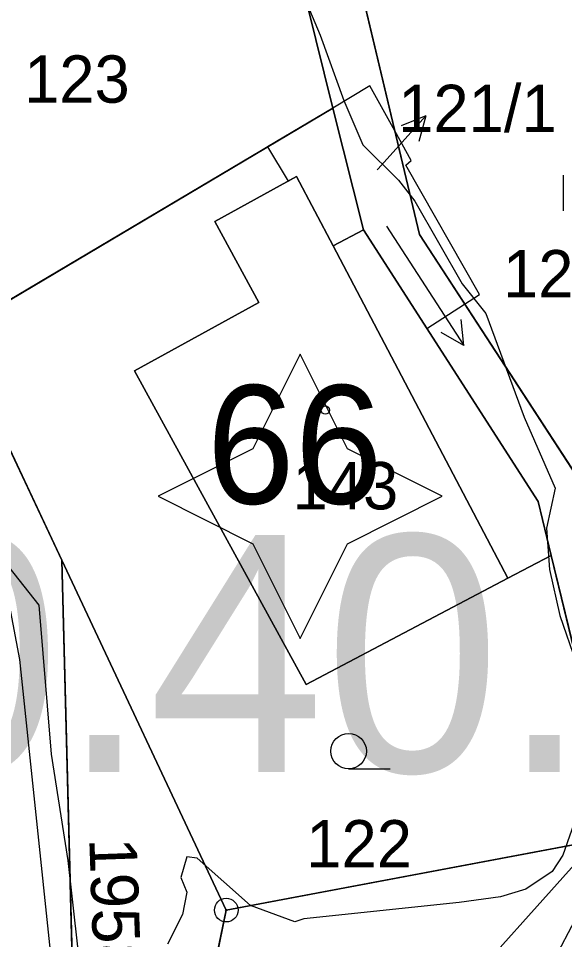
# Model space of a CAD drawing. Extents: x -706130 to -698555, y -971544 to -967260.
# Drawn here: x -704327.24 to -704304.17, y -970078.18 to -970039.29 of the extents above; entities that cross this region are included whole.
import ezdxf

# ---------------------------------------------------------------- set-up
doc = ezdxf.new("R2010")
doc.units = 0
for name, color, linetype in [('_Doplněk budov pro zastavěnost', 7, 'Continuous'), ('Architektonicky cenná stavba S', 7, 'Continuous'), ('BPEJ I-II trida ochrany S', 7, 'Continuous'), ('Docházková izochrona - BUS S', 7, 'Continuous'), ('Docházková izochrona - VLAK N', 7, 'Continuous'), ('Hranice intravilán', 7, 'Continuous'), ('Kanalizace_stoka bez rozlišení N', 7, 'Continuous'), ('KN_Budovy', 7, 'Continuous'), ('KN_Budovy_cisla_domovni', 7, 'Continuous'), ('KN_Hranice_parcel', 7, 'Continuous'), ('KN_Hranice_parcel_vnitrni_kresba', 7, 'Continuous'), ('KN_Parcelni cisla', 7, 'Continuous'), ('KN_Parcelni cisla_sipky', 7, 'Continuous'), ('KN_Polygon parcely', 7, 'Continuous'), ('KN_POZEMKY_11_VODNI_PLOCHA', 7, 'Continuous'), ('KN_POZEMKY_13_ZASTAVENA PLOCHA', 7, 'Continuous'), ('KN_POZEMKY_14_OSTATNI PLOCHA', 7, 'Continuous'), ('KN_POZEMKY_5_ZAHRADA', 7, 'Continuous'), ('KN_POZEMKY_7_TTP', 7, 'Continuous'), ('KN_VYUZITI_08_vodni plocha _tok umely', 7, 'Continuous'), ('KN_VYUZITI_16_ostatni plocha_silnice', 7, 'Continuous'), ('KN_VYUZITI_17_ostatni plocha_ostatni komunikace', 7, 'Continuous'), ('KN_VYUZITI_26_ostatni plocha_jina plocha', 7, 'Continuous'), ('KN_Značky bodu BP', 7, 'Continuous'), ('KN_Značky budov', 7, 'Continuous'), ('KN_Značky kultur', 7, 'Continuous'), ('Plochy doprava silniční - silnice III třídy S', 7, 'Continuous'), ('Plochy smíšené obytné venkovské S', 7, 'Continuous'), ('Plochy zeleně sídelní ostatní S', 7, 'Continuous'), ('Plynovody STL S', 7, 'Continuous'), ('Regulační bloky zastavěné S', 7, 'Continuous'), ('Regulační kódy zastavěné S', 7, 'Continuous'), ('Trasy cykloturistické N', 7, 'Continuous'), ('Záplavové území stanovene S', 7, 'Continuous'), ('Záplavového území_aktivní zóna S', 7, 'Continuous')]:
    doc.layers.add(name, color=color, linetype=linetype)

msp = doc.modelspace()

# ---------------------------------------------------------------- linework, layer by layer
at = {"layer": '_Doplněk budov pro zastavěnost'}
for p, q in [((-704312.393, -970042.137), (-704313.96, -970043.08)), ((-704311.34, -970044.039), (-704312.393, -970042.137)), ((-704313.96, -970043.08), (-704316.717, -970044.715)), ((-704316.717, -970044.715), (-704315.841, -970046.163)), ((-704313.95, -970048.89), (-704312.67, -970048.22)), ((-704308.391, -970051.352), (-704307.77, -970050.95))]:
    msp.add_line(p, q, dxfattribs=at)
for points in [[(-704307.77, -970050.95), (-704310.873, -970045.488), (-704310.648, -970045.29), (-704311.34, -970044.039)], [(-704315.841, -970046.163), (-704315.49, -970045.97), (-704313.95, -970048.89)], [(-704312.67, -970048.22), (-704309.989, -970052.387), (-704308.391, -970051.352)]]:
    msp.add_lwpolyline(points, dxfattribs=at)
at = {"layer": 'Architektonicky cenná stavba S'}
msp.add_lwpolyline([(-704315.344, -970053.469), (-704317.344, -970057.469), (-704321.344, -970059.469), (-704317.344, -970061.469), (-704315.344, -970065.469), (-704313.344, -970061.469), (-704309.344, -970059.469), (-704313.344, -970057.469)], close=True, dxfattribs=at)
at = {"layer": 'BPEJ I-II trida ochrany S'}
for p, q in [((-704312.86, -970037.64), (-704310.3, -970048.42)), ((-704313.96, -970043.08), (-704329.93, -970052.55)), ((-704312.67, -970048.22), (-704313.96, -970043.08)), ((-704318.95, -970047.87), (-704315.49, -970045.97)), ((-704315.49, -970045.97), (-704313.95, -970048.89)), ((-704317.08, -970051.29), (-704318.95, -970047.87)), ((-704313.95, -970048.89), (-704312.67, -970048.22)), ((-704310.3, -970048.42), (-704302.91, -970059.77)), ((-704322.34, -970054.17), (-704317.08, -970051.29)), ((-704329.93, -970052.55), (-704325.41, -970062.16)), ((-704315.09, -970067.41), (-704322.34, -970054.17)), ((-704304.74, -970061.97), (-704306.57, -970062.93)), ((-704302.9, -970069.53), (-704304.74, -970061.97)), ((-704325.41, -970062.16), (-704318.46, -970076.94)), ((-704306.57, -970062.93), (-704315.09, -970067.41)), ((-704318.46, -970076.94), (-704320.28, -970085.67))]:
    msp.add_line(p, q, dxfattribs=at)
at = {"layer": 'Docházková izochrona - BUS S'}
msp.add_arc((-704361.829, -969946.93), 400, 155.51821, 17.33949, dxfattribs=at)
at = {"layer": 'Docházková izochrona - VLAK N'}
msp.add_circle((-704165.451, -969778.767), 800, dxfattribs=at)
at = {"layer": 'Hranice intravilán'}
msp.add_lwpolyline([(-704339.02, -969982.75), (-704327.3, -970012.68), (-704343.12, -970017.7), (-704336.27, -970039.08), (-704329.93, -970052.55), (-704313.96, -970043.08), (-704312.67, -970048.22), (-704305.29, -970059.69), (-704304.74, -970061.97), (-704302.9, -970069.53), (-704300.3, -970068.99), (-704295.56, -970068.02), (-704288.02, -970065.08), (-704287.5, -970066.36), (-704275.4, -970062.93), (-704276.73, -970027.47), (-704277, -970020.28), (-704215.51, -970008.81)], dxfattribs=at)
at = {"layer": 'Kanalizace_stoka bez rozlišení N'}
msp.add_lwpolyline([(-704327.417, -970095.907), (-704321.171, -970094.457), (-704291.304, -970061.119), (-704296.035, -970046.854), (-704306.704, -970026.654), (-704311.283, -970016.989), (-704314.925, -969993.846), (-704307.349, -969966.183), (-704300.189, -969956.423), (-704286.701, -969946.436)], dxfattribs=at)
at = {"layer": 'KN_Budovy'}
msp.add_lwpolyline([(-704318.95, -970047.87), (-704317.08, -970051.29), (-704322.34, -970054.17), (-704315.09, -970067.41), (-704306.57, -970062.93), (-704313.95, -970048.89), (-704315.49, -970045.97)], close=True, dxfattribs=at)
at = {"layer": 'KN_Hranice_parcel'}
for p, q in [((-704313.96, -970043.08), (-704315.05, -970038.7)), ((-704313.96, -970043.08), (-704329.93, -970052.55)), ((-704312.67, -970048.22), (-704313.96, -970043.08)), ((-704329.93, -970052.55), (-704325.41, -970062.16)), ((-704302.9, -970069.53), (-704304.74, -970061.97)), ((-704325.41, -970062.16), (-704318.46, -970076.94)), ((-704325.41, -970062.16), (-704324.43, -970099.46)), ((-704318.46, -970076.94), (-704301.86, -970073.82))]:
    msp.add_line(p, q, dxfattribs=at)
for points in [[(-704312.86, -970037.64), (-704310.3, -970048.42), (-704302.91, -970059.77), (-704301.5, -970064.74)], [(-704312.67, -970048.22), (-704313.95, -970048.89), (-704315.49, -970045.97), (-704318.95, -970047.87), (-704317.08, -970051.29), (-704322.34, -970054.17), (-704315.09, -970067.41), (-704306.57, -970062.93), (-704304.74, -970061.97)], [(-704304.74, -970061.97), (-704305.29, -970059.69), (-704312.67, -970048.22)], [(-704324.43, -970099.46), (-704320.28, -970085.67), (-704318.46, -970076.94)]]:
    msp.add_lwpolyline(points, dxfattribs=at)
at = {"layer": 'KN_Hranice_parcel_vnitrni_kresba'}
msp.add_line((-704313.95, -970048.89), (-704306.57, -970062.93), dxfattribs=at)
at = {"layer": 'KN_Parcelni cisla_sipky'}
for p, q in [((-704312.04, -970045.64), (-704310.032, -970043.41)), ((-704310.032, -970043.41), (-704311.074, -970043.819)), ((-704310.032, -970043.41), (-704310.33, -970044.489)), ((-704312.08, -970045.69), (-704312.04, -970045.64))]:
    msp.add_line(p, q, dxfattribs=at)
at = {"layer": 'KN_Polygon parcely'}
msp.add_lwpolyline([(-704327.21, -970194.48), (-704325.58, -970189.23), (-704324.27, -970184.8), (-704322.52, -970176.47), (-704322.68, -970165.89), (-704322.8, -970157.83), (-704321.91, -970137.46), (-704323.51, -970113.12), (-704324.43, -970099.46), (-704325.41, -970062.16), (-704329.93, -970052.55), (-704336.27, -970039.08), (-704343.12, -970017.7), (-704349.47, -969986.98)], dxfattribs=at)
for points in [[(-704336.27, -970039.08), (-704329.93, -970052.55), (-704313.96, -970043.08), (-704315.05, -970038.7), (-704318.35, -970031.1), (-704333.8, -970037.98)], [(-704301.5, -970064.74), (-704293.64, -970055.6), (-704302.84, -970032.74), (-704312.86, -970037.64), (-704310.3, -970048.42), (-704302.91, -970059.77)], [(-704315.05, -970038.7), (-704313.96, -970043.08), (-704312.67, -970048.22), (-704305.29, -970059.69), (-704304.74, -970061.97), (-704302.9, -970069.53), (-704300.3, -970068.99), (-704301.5, -970064.74), (-704302.91, -970059.77), (-704310.3, -970048.42), (-704312.86, -970037.64)], [(-704318.46, -970076.94), (-704301.86, -970073.82), (-704302.9, -970069.53), (-704304.74, -970061.97), (-704306.57, -970062.93), (-704315.09, -970067.41), (-704322.34, -970054.17), (-704317.08, -970051.29), (-704318.95, -970047.87), (-704315.49, -970045.97), (-704313.95, -970048.89), (-704312.67, -970048.22), (-704313.96, -970043.08), (-704329.93, -970052.55), (-704325.41, -970062.16)], [(-704315.49, -970045.97), (-704318.95, -970047.87), (-704317.08, -970051.29), (-704322.34, -970054.17), (-704315.09, -970067.41), (-704306.57, -970062.93), (-704304.74, -970061.97), (-704305.29, -970059.69), (-704312.67, -970048.22), (-704313.95, -970048.89)], [(-704324.43, -970099.46), (-704320.28, -970085.67), (-704318.46, -970076.94), (-704325.41, -970062.16)], [(-704318.46, -970076.94), (-704320.28, -970085.67), (-704324.43, -970099.46), (-704320.51, -970101.33), (-704311.02, -970091.22), (-704301.86, -970073.82)]]:
    msp.add_lwpolyline(points, close=True, dxfattribs=at)
at = {"layer": 'KN_POZEMKY_11_VODNI_PLOCHA'}
for p, q in [((-704312.86, -970037.64), (-704310.3, -970048.42)), ((-704313.96, -970043.08), (-704315.05, -970038.7)), ((-704312.67, -970048.22), (-704313.96, -970043.08)), ((-704305.29, -970059.69), (-704312.67, -970048.22)), ((-704310.3, -970048.42), (-704302.91, -970059.77)), ((-704304.74, -970061.97), (-704305.29, -970059.69)), ((-704302.9, -970069.53), (-704304.74, -970061.97))]:
    msp.add_line(p, q, dxfattribs=at)
at = {"layer": 'KN_POZEMKY_13_ZASTAVENA PLOCHA'}
for p, q in [((-704318.95, -970047.87), (-704315.49, -970045.97)), ((-704315.49, -970045.97), (-704313.95, -970048.89)), ((-704317.08, -970051.29), (-704318.95, -970047.87)), ((-704313.95, -970048.89), (-704312.67, -970048.22)), ((-704312.67, -970048.22), (-704305.29, -970059.69)), ((-704322.34, -970054.17), (-704317.08, -970051.29)), ((-704315.09, -970067.41), (-704322.34, -970054.17)), ((-704305.29, -970059.69), (-704304.74, -970061.97)), ((-704304.74, -970061.97), (-704306.57, -970062.93)), ((-704306.57, -970062.93), (-704315.09, -970067.41))]:
    msp.add_line(p, q, dxfattribs=at)
at = {"layer": 'KN_POZEMKY_14_OSTATNI PLOCHA'}
for p, q in [((-704315.05, -970038.7), (-704313.96, -970043.08)), ((-704313.96, -970043.08), (-704329.93, -970052.55)), ((-704329.93, -970052.55), (-704325.41, -970062.16)), ((-704325.41, -970062.16), (-704324.43, -970099.46)), ((-704324.43, -970099.46), (-704325.41, -970062.16)), ((-704325.41, -970062.16), (-704318.46, -970076.94)), ((-704318.46, -970076.94), (-704320.28, -970085.67))]:
    msp.add_line(p, q, dxfattribs=at)
at = {"layer": 'KN_POZEMKY_5_ZAHRADA'}
for p, q in [((-704329.93, -970052.55), (-704313.96, -970043.08)), ((-704313.96, -970043.08), (-704312.67, -970048.22)), ((-704315.49, -970045.97), (-704318.95, -970047.87)), ((-704313.95, -970048.89), (-704315.49, -970045.97)), ((-704318.95, -970047.87), (-704317.08, -970051.29)), ((-704312.67, -970048.22), (-704313.95, -970048.89)), ((-704317.08, -970051.29), (-704322.34, -970054.17)), ((-704325.41, -970062.16), (-704329.93, -970052.55)), ((-704322.34, -970054.17), (-704315.09, -970067.41)), ((-704306.57, -970062.93), (-704304.74, -970061.97)), ((-704304.74, -970061.97), (-704302.9, -970069.53)), ((-704318.46, -970076.94), (-704325.41, -970062.16)), ((-704315.09, -970067.41), (-704306.57, -970062.93)), ((-704318.46, -970076.94), (-704301.86, -970073.82)), ((-704301.86, -970073.82), (-704318.46, -970076.94)), ((-704320.28, -970085.67), (-704318.46, -970076.94))]:
    msp.add_line(p, q, dxfattribs=at)
at = {"layer": 'KN_POZEMKY_7_TTP'}
for p, q in [((-704310.3, -970048.42), (-704312.86, -970037.64)), ((-704302.91, -970059.77), (-704310.3, -970048.42))]:
    msp.add_line(p, q, dxfattribs=at)
at = {"layer": 'KN_VYUZITI_08_vodni plocha _tok umely'}
for p, q in [((-704312.86, -970037.64), (-704310.3, -970048.42)), ((-704313.96, -970043.08), (-704315.05, -970038.7)), ((-704312.67, -970048.22), (-704313.96, -970043.08)), ((-704305.29, -970059.69), (-704312.67, -970048.22)), ((-704310.3, -970048.42), (-704302.91, -970059.77)), ((-704304.74, -970061.97), (-704305.29, -970059.69)), ((-704302.9, -970069.53), (-704304.74, -970061.97))]:
    msp.add_line(p, q, dxfattribs=at)
at = {"layer": 'KN_VYUZITI_16_ostatni plocha_silnice'}
for p, q in [((-704329.93, -970052.55), (-704325.41, -970062.16)), ((-704325.41, -970062.16), (-704324.43, -970099.46))]:
    msp.add_line(p, q, dxfattribs=at)
at = {"layer": 'KN_VYUZITI_17_ostatni plocha_ostatni komunikace'}
for p, q in [((-704324.43, -970099.46), (-704325.41, -970062.16)), ((-704325.41, -970062.16), (-704318.46, -970076.94)), ((-704318.46, -970076.94), (-704320.28, -970085.67))]:
    msp.add_line(p, q, dxfattribs=at)
at = {"layer": 'KN_VYUZITI_26_ostatni plocha_jina plocha'}
for p, q in [((-704315.05, -970038.7), (-704313.96, -970043.08)), ((-704313.96, -970043.08), (-704329.93, -970052.55))]:
    msp.add_line(p, q, dxfattribs=at)
at = {"layer": 'KN_Značky bodu BP'}
for radius in [0.5, 0.0303]:
    msp.add_circle((-704318.46, -970076.94), radius, dxfattribs=at)
at = {"layer": 'KN_Značky budov'}
msp.add_circle((-704314.277, -970055.829), 0.175, dxfattribs=at)
at = {"layer": 'KN_Značky kultur'}
for p, q in [((-704304.211, -970047.41), (-704304.211, -970045.91)), ((-704311.692, -970048.063), (-704308.424, -970053.095)), ((-704308.424, -970053.095), (-704308.536, -970052.002)), ((-704308.424, -970053.095), (-704309.377, -970052.549)), ((-704313.293, -970070.98), (-704311.543, -970070.98))]:
    msp.add_line(p, q, dxfattribs=at)
msp.add_circle((-704313.293, -970070.23), 0.75, dxfattribs=at)
at = {"layer": 'Plochy doprava silniční - silnice III třídy S'}
for p, q in [((-704325.41, -970062.16), (-704329.93, -970052.55)), ((-704324.43, -970099.46), (-704325.41, -970062.16))]:
    msp.add_line(p, q, dxfattribs=at)
at = {"layer": 'Plochy smíšené obytné venkovské S'}
for p, q in [((-704329.93, -970052.55), (-704325.41, -970062.16)), ((-704325.41, -970062.16), (-704318.46, -970076.94)), ((-704318.46, -970076.94), (-704301.86, -970073.82))]:
    msp.add_line(p, q, dxfattribs=at)
at = {"layer": 'Plochy zeleně sídelní ostatní S'}
for p, q in [((-704318.46, -970076.94), (-704325.41, -970062.16)), ((-704325.41, -970062.16), (-704324.43, -970099.46)), ((-704301.86, -970073.82), (-704318.46, -970076.94))]:
    msp.add_line(p, q, dxfattribs=at)
at = {"layer": 'Plynovody STL S'}
msp.add_lwpolyline([(-704350.37, -969995.62), (-704346.39, -970013.39), (-704344.44, -970023), (-704344.041, -970024.151), (-704343.54, -970026.2), (-704339.47, -970037.33), (-704332.5, -970052.57), (-704327.76, -970063.38), (-704327.19, -970066.36), (-704325.87, -970078.94), (-704325.09, -970085.11), (-704324.44, -970086.407), (-704322.6, -970090.06), (-704320.12, -970094.79), (-704318.22, -970100.63)], dxfattribs=at)
at = {"layer": 'Regulační bloky zastavěné S'}
for p, q in [((-704329.93, -970052.55), (-704325.41, -970062.16)), ((-704325.41, -970062.16), (-704329.93, -970052.55)), ((-704325.41, -970062.16), (-704318.46, -970076.94)), ((-704324.43, -970099.46), (-704325.41, -970062.16)), ((-704318.46, -970076.94), (-704325.41, -970062.16)), ((-704325.41, -970062.16), (-704324.43, -970099.46)), ((-704318.46, -970076.94), (-704301.86, -970073.82)), ((-704301.86, -970073.82), (-704318.46, -970076.94))]:
    msp.add_line(p, q, dxfattribs=at)
at = {"layer": 'Trasy cykloturistické N'}
msp.add_lwpolyline([(-704328.2, -970197.68), (-704324.27, -970184.8), (-704322.52, -970176.47), (-704322.68, -970165.89), (-704322.8, -970157.83), (-704321.91, -970137.46), (-704323.51, -970113.12), (-704324.43, -970099.46), (-704325.41, -970062.16), (-704336.27, -970039.08), (-704343.12, -970017.7), (-704349.47, -969986.98)], dxfattribs=at)
at = {"layer": 'Záplavové území stanovene S'}
msp.add_lwpolyline([(-704328.721, -970061.125), (-704326.375, -970064.064), (-704325.854, -970070.354), (-704325.148, -970074.852), (-704324.533, -970080.383), (-704324.33, -970084.541), (-704324.001, -970087.875), (-704323.052, -970092.802), (-704322.976, -970098.375), (-704324.125, -970100.125), (-704327.125, -970102.827), (-704329.672, -970105.625)], dxfattribs=at)
at = {"layer": 'Záplavového území_aktivní zóna S'}
for points in [[(-704315.438, -970037.75), (-704314.5, -970040), (-704313.5, -970042.75), (-704312.688, -970044.625), (-704311.188, -970046.125), (-704310.5, -970047), (-704308.5, -970050.5), (-704307.5, -970051.75), (-704305.875, -970056.125), (-704304.562, -970059.125), (-704304.938, -970060.812), (-704304.812, -970062.562), (-704304.375, -970064.5), (-704303.688, -970066.5)], [(-704303.5, -970072.5), (-704304.25, -970074.625), (-704304.688, -970075.312), (-704305.812, -970076.062), (-704306.875, -970076.375), (-704308.625, -970076.625), (-704315.188, -970077.312), (-704315.562, -970077.438), (-704317.438, -970076.75), (-704319.688, -970074.75), (-704320.125, -970074.688), (-704320.375, -970075.562), (-704320.125, -970076.188), (-704320.312, -970077.125), (-704320.938, -970078.375)]]:
    msp.add_lwpolyline(points, dxfattribs=at)

# ---------------------------------------------------------------- texts
at = {"layer": 'KN_Budovy_cisla_domovni'}
msp.add_text('66', height=5, dxfattribs=at).set_placement((-704319.289, -970059.779))
at = {"layer": 'KN_Parcelni cisla'}
for s, p in [('123', (-704327, -970042.85)), ('121/1', (-704311.198, -970044.09)), ('120/2', (-704306.77, -970051.07)), ('143', (-704315.66, -970060.02)), ('122', (-704315.08, -970075.14))]:
    msp.add_text(s, height=2, dxfattribs=at).set_placement(p)
msp.add_text('1958/18', height=2, rotation=272, dxfattribs=at).set_placement((-704324.249, -970073.919))
at = {"layer": 'Regulační kódy zastavěné S'}
msp.add_text('SV.2.30.40.', height=10, dxfattribs=at).set_placement((-704373.047, -970071.108))

doc.saveas('drawing.dxf')
